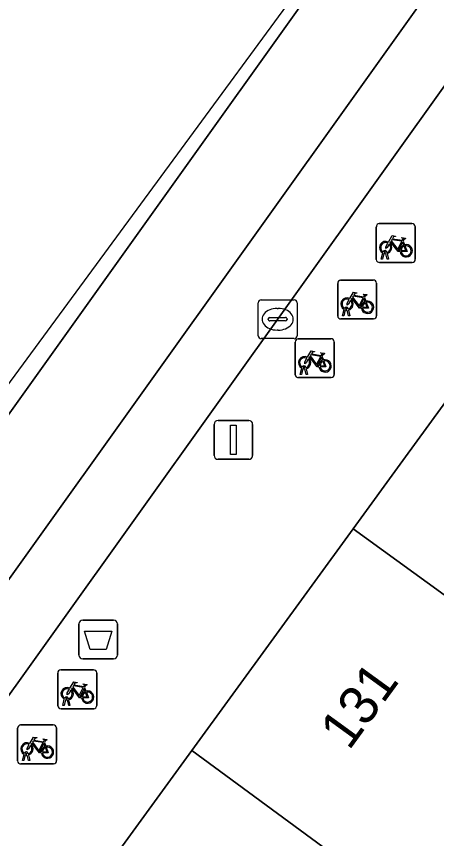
# Model space of a CAD drawing. Extents: x 160349 to 161355, y 381727 to 382854.
# Drawn here: x 160717.77 to 160728.57, y 382490.27 to 382511.43 of the extents above; entities that cross this region are included whole.
import ezdxf

# ---------------------------------------------------------------- set-up
doc = ezdxf.new("R2010")
doc.units = 0
for name, color, linetype in [('IMGEO_Afvalbak', 7, 'Continuous'), ('IMGEO_Fietsenrek', 7, 'Continuous'), ('IMGEO_Kolk', 7, 'Continuous'), ('IMGEO_Lichtmast', 7, 'Continuous'), ('IMGEO_Pand', 7, 'Continuous'), ('IMGEO_Pand_nummerreeks', 7, 'Continuous'), ('IMGEO_Rijbaan_lokaal_gesloten', 7, 'Continuous'), ('IMGEO_Rijbaan_lokaal_open', 7, 'Continuous'), ('IMGEO_Voetpad_open', 7, 'Continuous')]:
    doc.layers.add(name, color=color, linetype=linetype)

msp = doc.modelspace()

# ---------------------------------------------------------------- linework, layer by layer
at = {"layer": 'IMGEO_Afvalbak'}
for p, q in [((160719.372, 382494.993), (160719.372, 382495.793)), ((160719.372, 382495.793), (160719.372, 382494.993)), ((160719.472, 382495.893), (160720.262, 382495.893)), ((160720.262, 382495.893), (160719.472, 382495.893)), ((160720.362, 382495.793), (160720.362, 382494.993)), ((160720.362, 382494.993), (160720.362, 382495.793)), ((160720.262, 382494.893), (160719.472, 382494.893)), ((160719.472, 382494.893), (160720.262, 382494.893))]:
    msp.add_line(p, q, dxfattribs=at)
msp.add_lwpolyline([(160719.515, 382495.607), (160720.219, 382495.607), (160720.07, 382495.137), (160719.664, 382495.137), (160719.515, 382495.607)], dxfattribs=at)
for centre, start, end in [((160719.472, 382495.793), 90, 180), ((160719.472, 382495.793), 90, 180), ((160720.262, 382495.793), 0, 90), ((160720.262, 382495.793), 360, 90), ((160719.472, 382494.993), 180, 270), ((160719.472, 382494.993), 180, 270), ((160720.262, 382494.993), 270, 0), ((160720.262, 382494.993), 270, 0)]:
    msp.add_arc(centre, 0.1, start, end, dxfattribs=at)
at = {"layer": 'IMGEO_Fietsenrek'}
for p, q in [((160727.019, 382505.172), (160727.019, 382506.013)), ((160727.019, 382506.013), (160727.019, 382505.172)), ((160727.094, 382506.097), (160727.935, 382506.097)), ((160727.935, 382506.097), (160727.094, 382506.097)), ((160728.019, 382506.022), (160728.019, 382505.181)), ((160728.019, 382505.181), (160728.019, 382506.022)), ((160727.706, 382505.646), (160727.742, 382505.551)), ((160727.146, 382505.181), (160727.185, 382505.341)), ((160727.215, 382505.329), (160727.18, 382505.181)), ((160727.257, 382505.353), (160727.256, 382505.357)), ((160727.298, 382505.181), (160727.264, 382505.323)), ((160727.288, 382505.364), (160727.289, 382505.357)), ((160727.296, 382505.327), (160727.331, 382505.181)), ((160727.944, 382505.097), (160727.103, 382505.097)), ((160727.103, 382505.097), (160727.944, 382505.097)), ((160727.18, 382505.181), (160727.146, 382505.181)), ((160727.331, 382505.181), (160727.298, 382505.181)), ((160726.1, 382504.643), (160726.941, 382504.643)), ((160726.941, 382504.643), (160726.1, 382504.643)), ((160726.025, 382503.718), (160726.025, 382504.559)), ((160726.025, 382504.559), (160726.025, 382503.718)), ((160727.025, 382504.568), (160727.025, 382503.727)), ((160727.025, 382503.727), (160727.025, 382504.568)), ((160726.712, 382504.192), (160726.748, 382504.097)), ((160726.152, 382503.727), (160726.191, 382503.887)), ((160726.221, 382503.875), (160726.186, 382503.727)), ((160726.263, 382503.899), (160726.262, 382503.903)), ((160726.304, 382503.727), (160726.27, 382503.869)), ((160726.294, 382503.91), (160726.295, 382503.903)), ((160726.302, 382503.873), (160726.337, 382503.727)), ((160726.95, 382503.643), (160726.109, 382503.643)), ((160726.109, 382503.643), (160726.95, 382503.643)), ((160726.186, 382503.727), (160726.152, 382503.727)), ((160726.337, 382503.727), (160726.304, 382503.727)), ((160724.935, 382502.208), (160724.935, 382503.049)), ((160724.935, 382503.049), (160724.935, 382502.208)), ((160725.01, 382503.133), (160725.851, 382503.133)), ((160725.851, 382503.133), (160725.01, 382503.133)), ((160725.935, 382503.058), (160725.935, 382502.217)), ((160725.935, 382502.217), (160725.935, 382503.058)), ((160725.622, 382502.682), (160725.658, 382502.587)), ((160725.062, 382502.217), (160725.101, 382502.377)), ((160725.131, 382502.365), (160725.096, 382502.217)), ((160725.173, 382502.389), (160725.172, 382502.393)), ((160725.214, 382502.217), (160725.18, 382502.359)), ((160725.204, 382502.4), (160725.205, 382502.393)), ((160725.212, 382502.363), (160725.247, 382502.217)), ((160725.86, 382502.133), (160725.019, 382502.133)), ((160725.019, 382502.133), (160725.86, 382502.133)), ((160725.096, 382502.217), (160725.062, 382502.217)), ((160725.247, 382502.217), (160725.214, 382502.217)), ((160718.829, 382493.686), (160718.829, 382494.527)), ((160718.829, 382494.527), (160718.829, 382493.686)), ((160718.904, 382494.611), (160719.745, 382494.611)), ((160719.745, 382494.611), (160718.904, 382494.611)), ((160719.829, 382494.536), (160719.829, 382493.695)), ((160719.829, 382493.695), (160719.829, 382494.536)), ((160719.516, 382494.16), (160719.552, 382494.065)), ((160718.956, 382493.695), (160718.995, 382493.855)), ((160719.025, 382493.843), (160718.99, 382493.695)), ((160719.067, 382493.867), (160719.066, 382493.871)), ((160719.098, 382493.878), (160719.099, 382493.871)), ((160718.99, 382493.695), (160718.956, 382493.695)), ((160719.108, 382493.695), (160719.074, 382493.837)), ((160719.106, 382493.841), (160719.141, 382493.695)), ((160719.141, 382493.695), (160719.108, 382493.695)), ((160719.754, 382493.611), (160718.913, 382493.611)), ((160718.913, 382493.611), (160719.754, 382493.611)), ((160717.796, 382492.267), (160717.796, 382493.108)), ((160717.796, 382493.108), (160717.796, 382492.267)), ((160717.871, 382493.192), (160718.712, 382493.192)), ((160718.712, 382493.192), (160717.871, 382493.192)), ((160718.796, 382493.117), (160718.796, 382492.276)), ((160718.796, 382492.276), (160718.796, 382493.117)), ((160718.483, 382492.741), (160718.519, 382492.646)), ((160717.923, 382492.276), (160717.962, 382492.436)), ((160717.992, 382492.424), (160717.957, 382492.276)), ((160718.034, 382492.448), (160718.033, 382492.452)), ((160718.075, 382492.276), (160718.041, 382492.418)), ((160718.065, 382492.459), (160718.066, 382492.452)), ((160718.073, 382492.422), (160718.108, 382492.276)), ((160718.721, 382492.192), (160717.88, 382492.192)), ((160717.88, 382492.192), (160718.721, 382492.192)), ((160717.957, 382492.276), (160717.923, 382492.276)), ((160718.108, 382492.276), (160718.075, 382492.276))]:
    msp.add_line(p, q, dxfattribs=at)
for points in [[(160727.332, 382505.623), (160727.427, 382505.787), (160727.513, 382505.773), (160727.515, 382505.764), (160727.459, 382505.753), (160727.432, 382505.708), (160727.688, 382505.667)], [(160727.688, 382505.667), (160727.713, 382505.716), (160727.707, 382505.72), (160727.684, 382505.724), (160727.672, 382505.731), (160727.671, 382505.734), (160727.673, 382505.739), (160727.768, 382505.724), (160727.77, 382505.714), (160727.76, 382505.701), (160727.748, 382505.695), (160727.734, 382505.701), (160727.706, 382505.646)], [(160727.353, 382505.571), (160727.301, 382505.481), (160727.261, 382505.456), (160727.262, 382505.503), (160727.317, 382505.597)], [(160727.628, 382505.379), (160727.578, 382505.379), (160727.387, 382505.63), (160727.368, 382505.598)], [(160727.675, 382505.642), (160727.418, 382505.683), (160727.401, 382505.654), (160727.568, 382505.434), (160727.675, 382505.642)], [(160727.723, 382505.544), (160727.693, 382505.621), (160727.584, 382505.403), (160727.627, 382505.403)], [(160727.657, 382505.403), (160727.777, 382505.402), (160727.733, 382505.516)], [(160727.753, 382505.523), (160727.808, 382505.378), (160727.658, 382505.378)], [(160726.338, 382504.169), (160726.433, 382504.333), (160726.519, 382504.319), (160726.521, 382504.31), (160726.465, 382504.299), (160726.438, 382504.254), (160726.694, 382504.213)], [(160726.681, 382504.188), (160726.424, 382504.229), (160726.407, 382504.2), (160726.574, 382503.98), (160726.681, 382504.188)], [(160726.694, 382504.213), (160726.719, 382504.262), (160726.713, 382504.266), (160726.69, 382504.27), (160726.678, 382504.277), (160726.677, 382504.28), (160726.679, 382504.285), (160726.774, 382504.27), (160726.776, 382504.26), (160726.766, 382504.247), (160726.754, 382504.241), (160726.74, 382504.247), (160726.712, 382504.192)], [(160726.359, 382504.117), (160726.307, 382504.027), (160726.267, 382504.002), (160726.268, 382504.049), (160726.323, 382504.143)], [(160726.634, 382503.925), (160726.584, 382503.925), (160726.393, 382504.176), (160726.374, 382504.144)], [(160726.729, 382504.09), (160726.699, 382504.167), (160726.59, 382503.949), (160726.633, 382503.949)], [(160726.663, 382503.949), (160726.783, 382503.948), (160726.739, 382504.062)], [(160726.759, 382504.069), (160726.814, 382503.924), (160726.664, 382503.924)], [(160725.248, 382502.659), (160725.343, 382502.823), (160725.429, 382502.809), (160725.431, 382502.8), (160725.375, 382502.789), (160725.348, 382502.744), (160725.604, 382502.703)], [(160725.604, 382502.703), (160725.629, 382502.752), (160725.623, 382502.756), (160725.6, 382502.76), (160725.588, 382502.767), (160725.587, 382502.77), (160725.589, 382502.775), (160725.684, 382502.76), (160725.686, 382502.75), (160725.676, 382502.737), (160725.664, 382502.731), (160725.65, 382502.737), (160725.622, 382502.682)], [(160725.269, 382502.607), (160725.217, 382502.517), (160725.177, 382502.492), (160725.178, 382502.539), (160725.233, 382502.633)], [(160725.544, 382502.415), (160725.494, 382502.415), (160725.303, 382502.666), (160725.284, 382502.634)], [(160725.591, 382502.678), (160725.334, 382502.719), (160725.317, 382502.69), (160725.484, 382502.47), (160725.591, 382502.678)], [(160725.639, 382502.58), (160725.609, 382502.657), (160725.5, 382502.439), (160725.543, 382502.439)], [(160725.573, 382502.439), (160725.693, 382502.438), (160725.649, 382502.552)], [(160725.669, 382502.559), (160725.724, 382502.414), (160725.574, 382502.414)], [(160719.142, 382494.137), (160719.237, 382494.301), (160719.323, 382494.287), (160719.325, 382494.278), (160719.269, 382494.267), (160719.242, 382494.222), (160719.498, 382494.181)], [(160719.163, 382494.085), (160719.111, 382493.995), (160719.071, 382493.97), (160719.072, 382494.017), (160719.127, 382494.111)], [(160719.438, 382493.893), (160719.388, 382493.893), (160719.197, 382494.144), (160719.178, 382494.112)], [(160719.485, 382494.156), (160719.228, 382494.197), (160719.211, 382494.168), (160719.378, 382493.948), (160719.485, 382494.156)], [(160719.533, 382494.058), (160719.503, 382494.135), (160719.394, 382493.917), (160719.437, 382493.917)], [(160719.498, 382494.181), (160719.523, 382494.23), (160719.517, 382494.234), (160719.494, 382494.238), (160719.482, 382494.245), (160719.481, 382494.248), (160719.483, 382494.253), (160719.578, 382494.238), (160719.58, 382494.228), (160719.57, 382494.215), (160719.558, 382494.209), (160719.544, 382494.215), (160719.516, 382494.16)], [(160719.467, 382493.917), (160719.587, 382493.916), (160719.543, 382494.03)], [(160719.563, 382494.037), (160719.618, 382493.892), (160719.468, 382493.892)], [(160718.109, 382492.718), (160718.204, 382492.882), (160718.29, 382492.868), (160718.292, 382492.859), (160718.236, 382492.848), (160718.209, 382492.803), (160718.465, 382492.762)], [(160718.465, 382492.762), (160718.49, 382492.811), (160718.484, 382492.815), (160718.461, 382492.819), (160718.449, 382492.826), (160718.448, 382492.829), (160718.45, 382492.834), (160718.545, 382492.819), (160718.547, 382492.809), (160718.537, 382492.796), (160718.525, 382492.79), (160718.511, 382492.796), (160718.483, 382492.741)], [(160718.13, 382492.666), (160718.078, 382492.576), (160718.038, 382492.551), (160718.039, 382492.598), (160718.094, 382492.692)], [(160718.405, 382492.474), (160718.355, 382492.474), (160718.164, 382492.725), (160718.145, 382492.693)], [(160718.452, 382492.737), (160718.195, 382492.778), (160718.178, 382492.749), (160718.345, 382492.529), (160718.452, 382492.737)], [(160718.5, 382492.639), (160718.47, 382492.716), (160718.361, 382492.498), (160718.404, 382492.498)], [(160718.434, 382492.498), (160718.554, 382492.497), (160718.51, 382492.611)], [(160718.53, 382492.618), (160718.585, 382492.473), (160718.435, 382492.473)]]:
    msp.add_lwpolyline(points, dxfattribs=at)
for centre, radius, start, end in [((160727.097, 382506.019), 0.0779, 92.4484, 184.2845), ((160727.097, 382506.019), 0.0779, 92.4484, 184.2845), ((160727.941, 382506.019), 0.0779, 2.4484, 94.2845), ((160727.941, 382506.019), 0.0779, 2.4484, 94.2845), ((160727.259, 382505.482), 0.159, 62.6766, 242.1369), ((160727.259, 382505.482), 0.129, 63.3192, 238.903), ((160727.259, 382505.482), 0.129, 283.6043, 43.4302), ((160727.259, 382505.482), 0.159, 283.5766, 46.6042), ((160727.786, 382505.398), 0.159, 113.3408, 178.3217), ((160727.786, 382505.398), 0.159, 187.0065, 105.7708), ((160727.786, 382505.398), 0.129, 113.923, 177.9556), ((160727.786, 382505.398), 0.129, 188.6715, 104.5883), ((160727.239, 382505.353), 0.0499, 12.8025, 158.6934), ((160727.259, 382505.482), 0.159, 253.9967, 271.7867), ((160727.239, 382505.353), 0.0174, 12.8025, 163.4502), ((160727.259, 382505.482), 0.129, 253.415, 269.0204), ((160727.097, 382505.175), 0.0779, 182.4484, 274.2845), ((160727.097, 382505.175), 0.0779, 182.4484, 274.2845), ((160727.941, 382505.175), 0.0779, 272.4484, 4.2845), ((160727.941, 382505.175), 0.0779, 272.4484, 4.2845), ((160726.103, 382504.565), 0.0779, 92.4484, 184.2845), ((160726.103, 382504.565), 0.0779, 92.4484, 184.2845), ((160726.947, 382504.565), 0.0779, 2.4484, 94.2845), ((160726.947, 382504.565), 0.0779, 2.4484, 94.2845), ((160726.265, 382504.028), 0.159, 62.6766, 242.1369), ((160726.265, 382504.028), 0.129, 63.3192, 238.903), ((160726.265, 382504.028), 0.129, 283.6043, 43.4302), ((160726.265, 382504.028), 0.159, 283.5766, 46.6042), ((160726.792, 382503.944), 0.159, 113.3408, 178.3217), ((160726.792, 382503.944), 0.159, 187.0065, 105.7708), ((160726.792, 382503.944), 0.129, 113.923, 177.9556), ((160726.792, 382503.944), 0.129, 188.6715, 104.5883), ((160726.245, 382503.899), 0.0499, 12.8025, 158.6934), ((160726.265, 382504.028), 0.159, 253.9967, 271.7867), ((160726.245, 382503.899), 0.0174, 12.8025, 163.4502), ((160726.265, 382504.028), 0.129, 253.415, 269.0204), ((160726.103, 382503.721), 0.0779, 182.4484, 274.2845), ((160726.103, 382503.721), 0.0779, 182.4484, 274.2845), ((160726.947, 382503.721), 0.0779, 272.4484, 4.2845), ((160726.947, 382503.721), 0.0779, 272.4484, 4.2845), ((160725.013, 382503.055), 0.0779, 92.4484, 184.2845), ((160725.013, 382503.055), 0.0779, 92.4484, 184.2845), ((160725.857, 382503.055), 0.0779, 2.4484, 94.2845), ((160725.857, 382503.055), 0.0779, 2.4484, 94.2845), ((160725.175, 382502.518), 0.159, 62.6766, 242.1369), ((160725.175, 382502.518), 0.129, 63.3192, 238.903), ((160725.175, 382502.518), 0.129, 283.6043, 43.4302), ((160725.175, 382502.518), 0.159, 283.5766, 46.6042), ((160725.702, 382502.434), 0.159, 113.3408, 178.3217), ((160725.702, 382502.434), 0.159, 187.0065, 105.7708), ((160725.702, 382502.434), 0.129, 113.923, 177.9556), ((160725.702, 382502.434), 0.129, 188.6715, 104.5883), ((160725.155, 382502.389), 0.0499, 12.8025, 158.6934), ((160725.175, 382502.518), 0.159, 253.9967, 271.7867), ((160725.155, 382502.389), 0.0174, 12.8025, 163.4502), ((160725.175, 382502.518), 0.129, 253.415, 269.0204), ((160725.013, 382502.211), 0.0779, 182.4484, 274.2845), ((160725.013, 382502.211), 0.0779, 182.4484, 274.2845), ((160725.857, 382502.211), 0.0779, 272.4484, 4.2845), ((160725.857, 382502.211), 0.0779, 272.4484, 4.2845), ((160718.907, 382494.533), 0.0779, 92.4484, 184.2845), ((160718.907, 382494.533), 0.0779, 92.4484, 184.2845), ((160719.751, 382494.533), 0.0779, 2.4484, 94.2845), ((160719.751, 382494.533), 0.0779, 2.4484, 94.2845), ((160719.069, 382493.996), 0.159, 62.6766, 242.1369), ((160719.069, 382493.996), 0.129, 63.3192, 238.903), ((160719.069, 382493.996), 0.129, 283.6043, 43.4302), ((160719.069, 382493.996), 0.159, 283.5766, 46.6042), ((160719.596, 382493.912), 0.159, 113.3408, 178.3217), ((160719.596, 382493.912), 0.159, 187.0065, 105.7708), ((160719.049, 382493.867), 0.0499, 12.8025, 158.6934), ((160719.069, 382493.996), 0.159, 253.9967, 271.7867), ((160719.049, 382493.867), 0.0174, 12.8025, 163.4502), ((160719.069, 382493.996), 0.129, 253.415, 269.0204), ((160719.596, 382493.912), 0.129, 113.923, 177.9556), ((160719.596, 382493.912), 0.129, 188.6715, 104.5883), ((160718.907, 382493.689), 0.0779, 182.4484, 274.2845), ((160718.907, 382493.689), 0.0779, 182.4484, 274.2845), ((160719.751, 382493.689), 0.0779, 272.4484, 4.2845), ((160719.751, 382493.689), 0.0779, 272.4484, 4.2845), ((160717.874, 382493.114), 0.0779, 92.4484, 184.2845), ((160717.874, 382493.114), 0.0779, 92.4484, 184.2845), ((160718.718, 382493.114), 0.0779, 2.4484, 94.2845), ((160718.718, 382493.114), 0.0779, 2.4484, 94.2845), ((160718.036, 382492.577), 0.159, 62.6766, 242.1369), ((160718.036, 382492.577), 0.129, 63.3192, 238.903), ((160718.036, 382492.577), 0.129, 283.6043, 43.4302), ((160718.036, 382492.577), 0.159, 283.5766, 46.6042), ((160718.563, 382492.493), 0.159, 113.3408, 178.3217), ((160718.563, 382492.493), 0.159, 187.0065, 105.7708), ((160718.563, 382492.493), 0.129, 113.923, 177.9556), ((160718.563, 382492.493), 0.129, 188.6715, 104.5883), ((160718.016, 382492.448), 0.0499, 12.8025, 158.6934), ((160718.036, 382492.577), 0.159, 253.9967, 271.7867), ((160718.016, 382492.448), 0.0174, 12.8025, 163.4502), ((160718.036, 382492.577), 0.129, 253.415, 269.0204), ((160717.874, 382492.27), 0.0779, 182.4484, 274.2845), ((160717.874, 382492.27), 0.0779, 182.4484, 274.2845), ((160718.718, 382492.27), 0.0779, 272.4484, 4.2845), ((160718.718, 382492.27), 0.0779, 272.4484, 4.2845)]:
    msp.add_arc(centre, radius, start, end, dxfattribs=at)
at = {"layer": 'IMGEO_Kolk'}
for p, q in [((160723.982, 382503.21), (160723.982, 382504.062)), ((160724.057, 382504.136), (160724.909, 382504.136)), ((160724.983, 382504.062), (160724.983, 382503.21)), ((160724.47, 382503.916), (160724.495, 382503.916)), ((160724.241, 382503.63), (160724.241, 382503.642)), ((160724.679, 382503.593), (160724.281, 382503.593)), ((160724.284, 382503.679), (160724.682, 382503.679)), ((160724.725, 382503.642), (160724.725, 382503.63)), ((160724.493, 382503.356), (160724.468, 382503.356)), ((160724.909, 382503.136), (160724.057, 382503.136))]:
    msp.add_line(p, q, dxfattribs=at)
for points in [[(160723.982, 382503.21), (160723.982, 382504.062)], [(160724.057, 382504.136), (160724.909, 382504.136)], [(160724.983, 382504.062), (160724.983, 382503.21)], [(160724.909, 382503.136), (160724.057, 382503.136)]]:
    msp.add_lwpolyline(points, dxfattribs=at)
for centre, radius, start, end in [((160724.059, 382504.06), 0.0765, 91.552, 178.448), ((160724.059, 382504.06), 0.0765, 91.552, 178.448), ((160724.907, 382504.06), 0.0765, 1.552, 88.448), ((160724.907, 382504.06), 0.0765, 1.552, 88.448), ((160724.281, 382503.639), 0.0403, 85.8775, 175.7526), ((160724.278, 382503.629), 0.0366, 178.938, 274.7102), ((160724.682, 382503.636), 0.043, 264.8664, 352.4533), ((160724.686, 382503.641), 0.0386, 1.7309, 96.639), ((160724.059, 382503.212), 0.0765, 181.552, 268.448), ((160724.059, 382503.212), 0.0765, 181.552, 268.448), ((160724.907, 382503.212), 0.0765, 271.552, 358.448), ((160724.907, 382503.212), 0.0765, 271.552, 358.448)]:
    msp.add_arc(centre, radius, start, end, dxfattribs=at)
for centre, major_axis, ratio, start_param, end_param in [((160724.469, 382503.636), (-0.387, 0.002), 0.722429, 4.712389, 7.853982), ((160724.494, 382503.636), (-0.39, 0.002), 0.717154, 1.570796, 4.712389)]:
    msp.add_ellipse(centre, major_axis=major_axis, ratio=ratio, start_param=start_param, end_param=end_param, dxfattribs=at)
at = {"layer": 'IMGEO_Lichtmast'}
for p, q in [((160722.849, 382500.13), (160722.849, 382500.93)), ((160722.849, 382500.93), (160722.849, 382500.13)), ((160722.949, 382501.03), (160723.739, 382501.03)), ((160723.739, 382501.03), (160722.949, 382501.03)), ((160723.839, 382500.93), (160723.839, 382500.13)), ((160723.839, 382500.13), (160723.839, 382500.93)), ((160723.739, 382500.03), (160722.949, 382500.03)), ((160722.949, 382500.03), (160723.739, 382500.03))]:
    msp.add_line(p, q, dxfattribs=at)
msp.add_lwpolyline([(160723.269, 382500.905), (160723.419, 382500.905), (160723.419, 382500.155), (160723.269, 382500.155), (160723.269, 382500.905)], dxfattribs=at)
for centre, start, end in [((160722.949, 382500.93), 90, 180), ((160722.949, 382500.93), 90, 180), ((160723.739, 382500.93), 0, 90), ((160723.739, 382500.93), 360, 90), ((160722.949, 382500.13), 180, 270), ((160722.949, 382500.13), 180, 270), ((160723.739, 382500.13), 270, 0), ((160723.739, 382500.13), 270, 0)]:
    msp.add_arc(centre, 0.1, start, end, dxfattribs=at)
at = {"layer": 'IMGEO_Pand'}
for points in [[(160733.007, 382500), (160729.405, 382502.344), (160727.701, 382500), (160726.425, 382498.244), (160734.471, 382492.397), (160738.352, 382490.489), (160741.425, 382488.937), (160756.467, 382481.338), (160757.725, 382483.915)], [(160734.471, 382492.397), (160726.425, 382498.244), (160722.278, 382492.538), (160729.016, 382487.572), (160729.157, 382487.751), (160729.058, 382487.932), (160730.298, 382489.552), (160732.05, 382488.321), (160732.534, 382488.94), (160734.926, 382488.261), (160740.319, 382486.732), (160741.425, 382488.937), (160738.352, 382490.489)], [(160729.773, 382487.098), (160729.016, 382487.572), (160722.278, 382492.538), (160718.092, 382486.78), (160724.901, 382481.832), (160724.992, 382481.955), (160731.825, 382478.611), (160734.79, 382477.16), (160735.467, 382476.829), (160735.351, 382476.591), (160738.94, 382474.72), (160740.688, 382477.745), (160736.498, 382480.165), (160736.297, 382480.291), (160737.027, 382481.576), (160737.1, 382481.704), (160737.575, 382482.539), (160737.454, 382482.61), (160736.993, 382482.88)]]:
    msp.add_lwpolyline(points, close=True, dxfattribs=at)
at = {"layer": 'IMGEO_Rijbaan_lokaal_gesloten'}
msp.add_lwpolyline([(160688.656, 382453.471), (160692.975, 382459.439), (160693.563, 382460.263), (160703.438, 382474.117), (160704.295, 382475.32), (160714.615, 382489.823), (160729.116, 382510.121), (160738.21, 382522.853), (160738.535, 382523.308), (160752.364, 382543.029), (160755.926, 382548.108), (160766.102, 382562.621), (160767.839, 382565.099), (160766.403, 382566.076), (160741.274, 382530.158), (160691.804, 382460.856), (160690.494, 382459.018), (160689.474, 382457.602), (160678.811, 382442.8)], dxfattribs=at)
msp.add_lwpolyline([(160737.875, 382529.651), (160728.372, 382516.708), (160650.372, 382410.468), (160605.248, 382351.983), (160599.593, 382344.653), (160582.793, 382322.877), (160584.192, 382321.808), (160675.822, 382442.831), (160676.854, 382444.234), (160683.603, 382453.599), (160687.5, 382459.031), (160688.505, 382460.429), (160689.911, 382462.447)], close=True, dxfattribs=at)
at = {"layer": 'IMGEO_Rijbaan_lokaal_open'}
msp.add_lwpolyline([(160737.875, 382529.651), (160689.911, 382462.447), (160688.505, 382460.429), (160690.494, 382459.018), (160691.804, 382460.856), (160741.274, 382530.158), (160766.403, 382566.076), (160767.839, 382565.099), (160768.188, 382565.595), (160766.747, 382566.578), (160764.748, 382567.942), (160764.413, 382568.17), (160764.083, 382567.677), (160764.413, 382567.454), (160754.086, 382552.73), (160746.585, 382541.515)], close=True, dxfattribs=at)
at = {"layer": 'IMGEO_Voetpad_open'}
for points in [[(160726.425, 382498.244), (160727.701, 382500), (160729.405, 382502.344), (160732.882, 382507.128), (160737.362, 382510.551)], [(160729.479, 382509.87), (160729.116, 382510.121), (160714.615, 382489.823), (160716.371, 382488.433), (160706.129, 382474.035), (160704.295, 382475.32), (160703.438, 382474.117), (160705.247, 382472.796), (160694.716, 382458.088), (160692.975, 382459.439), (160688.656, 382453.471), (160689.03, 382453.194)], [(160690.124, 382448.255), (160690.952, 382449.356), (160691.401, 382449.952), (160691.527, 382449.864), (160694.128, 382453.417), (160697.324, 382457.781), (160702.033, 382464.212), (160706.914, 382470.879), (160707.885, 382472.267), (160713.082, 382479.933), (160713.556, 382480.539), (160718.092, 382486.78), (160722.278, 382492.538), (160726.425, 382498.244)]]:
    msp.add_lwpolyline(points, dxfattribs=at)

# ---------------------------------------------------------------- texts
at = {"layer": 'IMGEO_Pand_nummerreeks'}
msp.add_text('131', height=1, rotation=53.9898, dxfattribs=at).set_placement((160726.315, 382492.513))

doc.saveas('drawing.dxf')
